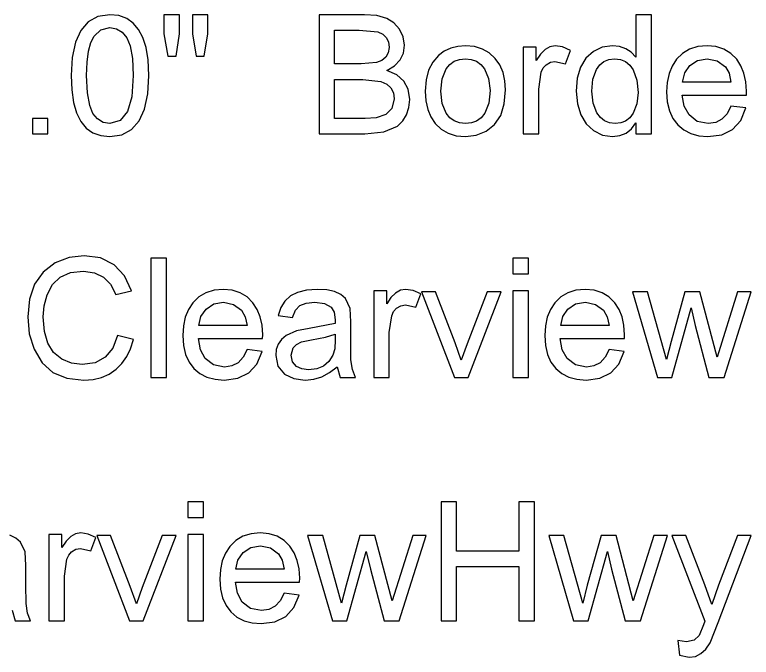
# Model space of a CAD drawing. Extents: x 1001568 to 1002149, y 1840825 to 1841423.
# Drawn here: x 1002011.1 to 1002013.116, y 1841258.926 to 1841260.685 of the extents above; entities that cross this region are included whole.
import ezdxf

# ---------------------------------------------------------------- set-up
doc = ezdxf.new("R2010")
doc.units = 0
doc.layers.add('SIGNS', color=7, linetype='Continuous')

msp = doc.modelspace()

# ---------------------------------------------------------------- linework, layer by layer
at = {"layer": 'SIGNS'}
for points in [[(1002011.2537, 1841260.5181), (1002011.2554, 1841260.4789), (1002011.2604, 1841260.445), (1002011.2687, 1841260.4163), (1002011.2805, 1841260.3929), (1002011.2953, 1841260.3746), (1002011.3136, 1841260.3618), (1002011.3352, 1841260.3541), (1002011.3601, 1841260.3516), (1002011.3928, 1841260.3565), (1002011.4193, 1841260.3707), (1002011.4399, 1841260.3943), (1002011.4546, 1841260.4268), (1002011.4635, 1841260.468), (1002011.4665, 1841260.5181), (1002011.4646, 1841260.5618), (1002011.4592, 1841260.5951), (1002011.4499, 1841260.6222), (1002011.438, 1841260.6445), (1002011.4234, 1841260.6618), (1002011.4062, 1841260.6743), (1002011.3844, 1841260.6824), (1002011.3601, 1841260.6849), (1002011.3272, 1841260.6799), (1002011.301, 1841260.6657), (1002011.2802, 1841260.6419), (1002011.2655, 1841260.6095), (1002011.2566, 1841260.5681), (1002011.2537, 1841260.5181)], [(1002011.9326, 1841260.3587), (1002012.0579, 1841260.3587), (1002012.1102, 1841260.364), (1002012.1469, 1841260.3803), (1002012.1616, 1841260.3943), (1002012.1722, 1841260.4111), (1002012.1786, 1841260.4307), (1002012.1808, 1841260.4532), (1002012.1768, 1841260.4809), (1002012.165, 1841260.5033), (1002012.1454, 1841260.5204), (1002012.1181, 1841260.5322), (1002012.1393, 1841260.5452), (1002012.1546, 1841260.5611), (1002012.1637, 1841260.5798), (1002012.1666, 1841260.6014), (1002012.163, 1841260.6242), (1002012.1528, 1841260.6452), (1002012.1372, 1841260.6628), (1002012.1176, 1841260.6749), (1002012.0906, 1841260.6824), (1002012.0568, 1841260.6849), (1002011.9326, 1841260.6849), (1002011.9326, 1841260.3587)], [(1002012.7998, 1841260.3587), (1002012.8423, 1841260.3587), (1002012.8423, 1841260.6849), (1002012.7998, 1841260.6849), (1002012.7998, 1841260.5684), (1002012.7869, 1841260.5821), (1002012.772, 1841260.5919), (1002012.7547, 1841260.5978), (1002012.7354, 1841260.5998), (1002012.7078, 1841260.5959), (1002012.6833, 1841260.5844), (1002012.6626, 1841260.5657), (1002012.6481, 1841260.5413), (1002012.6393, 1841260.5112), (1002012.6367, 1841260.4755), (1002012.6399, 1841260.4408), (1002012.6491, 1841260.4111), (1002012.6639, 1841260.3866), (1002012.6841, 1841260.3679), (1002012.7085, 1841260.3555), (1002012.7355, 1841260.3516), (1002012.7555, 1841260.3539), (1002012.7728, 1841260.3609), (1002012.7876, 1841260.3724), (1002012.7998, 1841260.3886), (1002012.7998, 1841260.3587)], [(1002011.2963, 1841260.5182), (1002011.2975, 1841260.5547), (1002011.3013, 1841260.585), (1002011.3076, 1841260.6088), (1002011.3166, 1841260.6265), (1002011.3353, 1841260.6438), (1002011.3597, 1841260.6495), (1002011.3784, 1841260.6462), (1002011.394, 1841260.6369), (1002011.4063, 1841260.6215), (1002011.4154, 1841260.6), (1002011.4217, 1841260.5654), (1002011.424, 1841260.5182), (1002011.4199, 1841260.4606), (1002011.408, 1841260.4196), (1002011.388, 1841260.395), (1002011.3601, 1841260.3871), (1002011.3413, 1841260.3901), (1002011.3259, 1841260.3995), (1002011.3136, 1841260.4148), (1002011.3048, 1841260.4364), (1002011.2984, 1841260.4709), (1002011.2963, 1841260.5182)], [(1002011.9751, 1841260.5502), (1002011.9751, 1841260.6423), (1002012.0421, 1841260.6423), (1002012.0931, 1841260.638), (1002012.1067, 1841260.6318), (1002012.1165, 1841260.6227), (1002012.1223, 1841260.6106), (1002012.124, 1841260.5955), (1002012.1217, 1841260.5805), (1002012.1153, 1841260.5687), (1002012.1046, 1841260.5597), (1002012.0899, 1841260.5537), (1002012.0476, 1841260.5502), (1002011.9751, 1841260.5502)], [(1002012.2232, 1841260.4757), (1002012.2249, 1841260.4493), (1002012.23, 1841260.4258), (1002012.2384, 1841260.405), (1002012.2503, 1841260.3871), (1002012.2663, 1841260.3714), (1002012.2856, 1841260.3603), (1002012.3078, 1841260.3537), (1002012.3332, 1841260.3516), (1002012.3626, 1841260.3553), (1002012.3897, 1841260.3661), (1002012.413, 1841260.3843), (1002012.4297, 1841260.4092), (1002012.4396, 1841260.4407), (1002012.4431, 1841260.479), (1002012.4413, 1841260.5042), (1002012.436, 1841260.527), (1002012.4271, 1841260.5473), (1002012.4148, 1841260.5651), (1002012.3984, 1841260.5802), (1002012.3795, 1841260.591), (1002012.3576, 1841260.5976), (1002012.3332, 1841260.5998), (1002012.3121, 1841260.5982), (1002012.2928, 1841260.5931), (1002012.2752, 1841260.5848), (1002012.2595, 1841260.5734), (1002012.2435, 1841260.5553), (1002012.2322, 1841260.533), (1002012.2254, 1841260.5064), (1002012.2232, 1841260.4757)], [(1002013.0598, 1841260.435), (1002013.0492, 1841260.4139), (1002013.0354, 1841260.399), (1002013.0181, 1841260.39), (1002012.9976, 1841260.3871), (1002012.9679, 1841260.3929), (1002012.9452, 1841260.4107), (1002012.9319, 1841260.4347), (1002012.9263, 1841260.4651), (1002013.1021, 1841260.4651), (1002013.1023, 1841260.4758), (1002013.1006, 1841260.5014), (1002013.0956, 1841260.5245), (1002013.0873, 1841260.5451), (1002013.0757, 1841260.5632), (1002013.0596, 1841260.5792), (1002013.0408, 1841260.5906), (1002013.019, 1841260.5975), (1002012.9945, 1841260.5998), (1002012.9691, 1841260.5975), (1002012.9468, 1841260.5905), (1002012.9274, 1841260.579), (1002012.911, 1841260.5629), (1002012.8991, 1841260.5445), (1002012.8905, 1841260.5236), (1002012.8854, 1841260.4998), (1002012.8838, 1841260.4737), (1002012.8856, 1841260.4461), (1002012.8913, 1841260.422), (1002012.9007, 1841260.401), (1002012.9141, 1841260.3835), (1002012.9306, 1841260.3695), (1002012.9499, 1841260.3595), (1002012.9719, 1841260.3536), (1002012.9967, 1841260.3516), (1002013.0346, 1841260.3565), (1002013.0646, 1841260.3711), (1002013.0867, 1841260.3955), (1002013.101, 1841260.4298), (1002013.0598, 1841260.435)], [(1002012.2658, 1841260.4758), (1002012.2694, 1841260.5095), (1002012.2806, 1841260.5364), (1002012.2905, 1841260.5486), (1002012.3025, 1841260.5574), (1002012.3167, 1841260.5626), (1002012.3332, 1841260.5643), (1002012.3491, 1841260.5626), (1002012.3631, 1841260.5575), (1002012.3751, 1841260.5488), (1002012.3852, 1841260.5369), (1002012.3966, 1841260.5101), (1002012.4005, 1841260.4771), (1002012.3969, 1841260.4429), (1002012.3859, 1841260.4156), (1002012.3759, 1841260.403), (1002012.3638, 1841260.394), (1002012.3495, 1841260.3887), (1002012.3332, 1841260.3871), (1002012.3167, 1841260.3888), (1002012.3025, 1841260.3941), (1002012.2905, 1841260.4028), (1002012.2806, 1841260.415), (1002012.2694, 1841260.4418), (1002012.2658, 1841260.4758)], [(1002012.6792, 1841260.4756), (1002012.6823, 1841260.5085), (1002012.6919, 1841260.5349), (1002012.7008, 1841260.5477), (1002012.7121, 1841260.5569), (1002012.7256, 1841260.5625), (1002012.7414, 1841260.5643), (1002012.7573, 1841260.5623), (1002012.7713, 1841260.5566), (1002012.7831, 1841260.547), (1002012.7926, 1841260.5337), (1002012.8023, 1841260.5062), (1002012.8057, 1841260.4723), (1002012.8022, 1841260.4408), (1002012.7921, 1841260.415), (1002012.7827, 1841260.4026), (1002012.7715, 1841260.3939), (1002012.7582, 1841260.3886), (1002012.7431, 1841260.3871), (1002012.7274, 1841260.3889), (1002012.714, 1841260.3945), (1002012.7026, 1841260.4037), (1002012.6932, 1841260.4165), (1002012.6827, 1841260.4432), (1002012.6792, 1841260.4756)], [(1002012.9275, 1841260.5005), (1002012.9334, 1841260.5257), (1002012.9472, 1841260.5459), (1002012.9683, 1841260.5598), (1002012.9949, 1841260.5643), (1002013.0226, 1841260.5588), (1002013.0447, 1841260.5426), (1002013.0547, 1841260.525), (1002013.0599, 1841260.5005), (1002012.9275, 1841260.5005)], [(1002011.9751, 1841260.4012), (1002011.9751, 1841260.5076), (1002012.0528, 1841260.5076), (1002012.1017, 1841260.5023), (1002012.1178, 1841260.495), (1002012.1292, 1841260.4847), (1002012.136, 1841260.471), (1002012.1382, 1841260.4544), (1002012.1316, 1841260.4283), (1002012.1149, 1841260.4116), (1002012.089, 1841260.4027), (1002012.0588, 1841260.4012), (1002011.9751, 1841260.4012)], [(1002011.7357, 1841259.7684), (1002011.7251, 1841259.7473), (1002011.7113, 1841259.7323), (1002011.694, 1841259.7234), (1002011.6735, 1841259.7204), (1002011.6438, 1841259.7262), (1002011.6211, 1841259.744), (1002011.6078, 1841259.768), (1002011.6022, 1841259.7984), (1002011.778, 1841259.7984), (1002011.7782, 1841259.8091), (1002011.7765, 1841259.8347), (1002011.7715, 1841259.8579), (1002011.7632, 1841259.8784), (1002011.7516, 1841259.8966), (1002011.7355, 1841259.9125), (1002011.7167, 1841259.924), (1002011.6949, 1841259.9308), (1002011.6704, 1841259.9332), (1002011.645, 1841259.9308), (1002011.6227, 1841259.9238), (1002011.6033, 1841259.9123), (1002011.5869, 1841259.8962), (1002011.575, 1841259.8779), (1002011.5664, 1841259.8569), (1002011.5613, 1841259.8332), (1002011.5597, 1841259.807), (1002011.5615, 1841259.7794), (1002011.5672, 1841259.7553), (1002011.5766, 1841259.7343), (1002011.59, 1841259.7168), (1002011.6065, 1841259.7028), (1002011.6258, 1841259.6929), (1002011.6478, 1841259.6869), (1002011.6726, 1841259.6849), (1002011.7105, 1841259.6898), (1002011.7405, 1841259.7044), (1002011.7626, 1841259.7288), (1002011.7769, 1841259.7632), (1002011.7357, 1841259.7684)], [(1002011.9822, 1841259.7212), (1002011.9902, 1841259.692), (1002012.0322, 1841259.692), (1002012.0237, 1841259.7134), (1002012.0198, 1841259.7402), (1002012.0195, 1841259.7909), (1002012.0195, 1841259.8442), (1002012.0176, 1841259.8809), (1002012.005, 1841259.9081), (1002011.9922, 1841259.9191), (1002011.975, 1841259.9269), (1002011.9535, 1841259.9316), (1002011.9278, 1841259.9332), (1002011.8985, 1841259.9309), (1002011.8739, 1841259.9248), (1002011.8546, 1841259.915), (1002011.8393, 1841259.9012), (1002011.8279, 1841259.8833), (1002011.8207, 1841259.8613), (1002011.8595, 1841259.856), (1002011.8679, 1841259.8761), (1002011.8802, 1841259.889), (1002011.897, 1841259.8956), (1002011.9206, 1841259.8977), (1002011.947, 1841259.8941), (1002011.9658, 1841259.8842), (1002011.9741, 1841259.8705), (1002011.977, 1841259.8498), (1002011.9767, 1841259.8395), (1002011.9059, 1841259.8258), (1002011.8707, 1841259.8198), (1002011.8421, 1841259.8067), (1002011.8296, 1841259.7957), (1002011.8207, 1841259.7831), (1002011.8154, 1841259.7685), (1002011.8139, 1841259.7522), (1002011.8201, 1841259.7226), (1002011.8382, 1841259.7009), (1002011.8633, 1841259.6889), (1002011.8949, 1841259.6849), (1002011.9178, 1841259.6873), (1002011.9401, 1841259.6941), (1002011.9615, 1841259.7054), (1002011.9822, 1841259.7212)], [(1002012.7263, 1841259.7684), (1002012.7157, 1841259.7473), (1002012.7019, 1841259.7323), (1002012.6846, 1841259.7234), (1002012.6641, 1841259.7204), (1002012.6344, 1841259.7262), (1002012.6117, 1841259.744), (1002012.5984, 1841259.768), (1002012.5928, 1841259.7984), (1002012.7686, 1841259.7984), (1002012.7688, 1841259.8091), (1002012.7671, 1841259.8347), (1002012.7621, 1841259.8579), (1002012.7538, 1841259.8784), (1002012.7422, 1841259.8966), (1002012.7261, 1841259.9125), (1002012.7073, 1841259.924), (1002012.6855, 1841259.9308), (1002012.661, 1841259.9332), (1002012.6356, 1841259.9308), (1002012.6133, 1841259.9238), (1002012.5939, 1841259.9123), (1002012.5775, 1841259.8962), (1002012.5656, 1841259.8779), (1002012.557, 1841259.8569), (1002012.5519, 1841259.8332), (1002012.5503, 1841259.807), (1002012.5521, 1841259.7794), (1002012.5578, 1841259.7553), (1002012.5672, 1841259.7343), (1002012.5806, 1841259.7168), (1002012.5971, 1841259.7028), (1002012.6164, 1841259.6929), (1002012.6384, 1841259.6869), (1002012.6632, 1841259.6849), (1002012.7011, 1841259.6898), (1002012.7311, 1841259.7044), (1002012.7532, 1841259.7288), (1002012.7675, 1841259.7632), (1002012.7263, 1841259.7684)], [(1002011.6035, 1841259.8338), (1002011.6093, 1841259.859), (1002011.6231, 1841259.8793), (1002011.6442, 1841259.8931), (1002011.6708, 1841259.8977), (1002011.6985, 1841259.8921), (1002011.7206, 1841259.8759), (1002011.7306, 1841259.8583), (1002011.7358, 1841259.8338), (1002011.6035, 1841259.8338)], [(1002012.5941, 1841259.8338), (1002012.5999, 1841259.859), (1002012.6137, 1841259.8793), (1002012.6348, 1841259.8931), (1002012.6614, 1841259.8977), (1002012.6891, 1841259.8921), (1002012.7112, 1841259.8759), (1002012.7212, 1841259.8583), (1002012.7264, 1841259.8338), (1002012.5941, 1841259.8338)], [(1002011.977, 1841259.8109), (1002011.977, 1841259.7954), (1002011.9753, 1841259.7708), (1002011.9706, 1841259.7532), (1002011.9596, 1841259.7357), (1002011.9448, 1841259.7232), (1002011.9261, 1841259.7157), (1002011.9036, 1841259.7133), (1002011.8857, 1841259.7155), (1002011.8712, 1841259.7221), (1002011.86, 1841259.7351), (1002011.8564, 1841259.7527), (1002011.862, 1841259.7727), (1002011.8709, 1841259.7823), (1002011.8845, 1841259.7893), (1002011.9122, 1841259.795), (1002011.9499, 1841259.8023), (1002011.977, 1841259.8109)], [(1002011.0929, 1841259.0546), (1002011.1009, 1841259.0254), (1002011.1429, 1841259.0254), (1002011.1345, 1841259.0467), (1002011.1305, 1841259.0735), (1002011.1303, 1841259.1242), (1002011.1303, 1841259.1775), (1002011.1283, 1841259.2143), (1002011.1157, 1841259.2414), (1002011.1029, 1841259.2524), (1002011.0857, 1841259.2603)], [(1002011.837, 1841259.1017), (1002011.8264, 1841259.0806), (1002011.8126, 1841259.0657), (1002011.7953, 1841259.0567), (1002011.7748, 1841259.0537), (1002011.7451, 1841259.0596), (1002011.7224, 1841259.0773), (1002011.7091, 1841259.1014), (1002011.7035, 1841259.1317), (1002011.8793, 1841259.1317), (1002011.8795, 1841259.1425), (1002011.8779, 1841259.1681), (1002011.8729, 1841259.1912), (1002011.8646, 1841259.2117), (1002011.8529, 1841259.2299), (1002011.8369, 1841259.2459), (1002011.818, 1841259.2573), (1002011.7962, 1841259.2641), (1002011.7717, 1841259.2665), (1002011.7463, 1841259.2641), (1002011.7241, 1841259.2572), (1002011.7046, 1841259.2457), (1002011.6883, 1841259.2296), (1002011.6763, 1841259.2112), (1002011.6677, 1841259.1902), (1002011.6627, 1841259.1665), (1002011.661, 1841259.1403), (1002011.6629, 1841259.1128), (1002011.6685, 1841259.0886), (1002011.678, 1841259.0677), (1002011.6913, 1841259.0502), (1002011.7079, 1841259.0362), (1002011.7271, 1841259.0262), (1002011.7491, 1841259.0203), (1002011.7739, 1841259.0183), (1002011.8118, 1841259.0232), (1002011.8419, 1841259.0378), (1002011.8639, 1841259.0621), (1002011.8782, 1841259.0965), (1002011.837, 1841259.1017)], [(1002011.7048, 1841259.1672), (1002011.7106, 1841259.1923), (1002011.7244, 1841259.2126), (1002011.7455, 1841259.2264), (1002011.7722, 1841259.231), (1002011.7999, 1841259.2255), (1002011.8219, 1841259.2093), (1002011.8319, 1841259.1917), (1002011.8371, 1841259.1672), (1002011.7048, 1841259.1672)]]:
    msp.add_lwpolyline(points, dxfattribs=at)
for points in [[(1002011.5183, 1841260.5714), (1002011.5412, 1841260.5714), (1002011.5505, 1841260.6324), (1002011.5505, 1841260.6849), (1002011.5079, 1841260.6849), (1002011.5079, 1841260.6324)], [(1002011.5961, 1841260.5714), (1002011.6185, 1841260.5714), (1002011.6285, 1841260.6324), (1002011.6285, 1841260.6849), (1002011.586, 1841260.6849), (1002011.586, 1841260.6324)], [(1002012.4916, 1841260.3587), (1002012.5341, 1841260.3587), (1002012.5341, 1841260.4813), (1002012.5407, 1841260.5277), (1002012.546, 1841260.5393), (1002012.5539, 1841260.5482), (1002012.5656, 1841260.5549), (1002012.5782, 1841260.5573), (1002012.6068, 1841260.5508), (1002012.6203, 1841260.5872), (1002012.5992, 1841260.5966), (1002012.5788, 1841260.5998), (1002012.5646, 1841260.5973), (1002012.5513, 1841260.5897), (1002012.5387, 1841260.5772), (1002012.527, 1841260.5598), (1002012.527, 1841260.5957), (1002012.4916, 1841260.5957)], [(1002011.148, 1841260.3587), (1002011.1906, 1841260.3587), (1002011.1906, 1841260.4012), (1002011.148, 1841260.4012)], [(1002011.3808, 1841259.8067), (1002011.3679, 1841259.7719), (1002011.3475, 1841259.7472), (1002011.3196, 1841259.7323), (1002011.2842, 1841259.7275), (1002011.2549, 1841259.7311), (1002011.2281, 1841259.7423), (1002011.2059, 1841259.7605), (1002011.19, 1841259.7857), (1002011.1806, 1841259.8181), (1002011.1777, 1841259.8577), (1002011.1804, 1841259.8885), (1002011.188, 1841259.9183), (1002011.2028, 1841259.9465), (1002011.2243, 1841259.9668), (1002011.2525, 1841259.9789), (1002011.2875, 1841259.9828), (1002011.3178, 1841259.9787), (1002011.3427, 1841259.9668), (1002011.362, 1841259.947), (1002011.3759, 1841259.9194), (1002011.4188, 1841259.9295), (1002011.4002, 1841259.9704), (1002011.3718, 1841260.0006), (1002011.3344, 1841260.0191), (1002011.2897, 1841260.0253), (1002011.2481, 1841260.0204), (1002011.2102, 1841260.0054), (1002011.1773, 1841259.9806), (1002011.1539, 1841259.9476), (1002011.1398, 1841259.9067), (1002011.1351, 1841259.8576), (1002011.1394, 1841259.8116), (1002011.1524, 1841259.7693), (1002011.1742, 1841259.7323), (1002011.2043, 1841259.706), (1002011.2425, 1841259.6902), (1002011.289, 1841259.6849), (1002011.3142, 1841259.6867), (1002011.3373, 1841259.6922), (1002011.3581, 1841259.7014), (1002011.377, 1841259.7145), (1002011.3928, 1841259.7302), (1002011.4061, 1841259.7491), (1002011.4165, 1841259.7708), (1002011.4245, 1841259.7956)], [(1002011.4723, 1841259.692), (1002011.5149, 1841259.692), (1002011.5149, 1841260.0182), (1002011.4723, 1841260.0182)], [(1002012.4629, 1841259.9757), (1002012.5055, 1841259.9757), (1002012.5055, 1841260.0182), (1002012.4629, 1841260.0182)], [(1002012.0823, 1841259.692), (1002012.1248, 1841259.692), (1002012.1248, 1841259.8147), (1002012.1313, 1841259.861), (1002012.1367, 1841259.8726), (1002012.1445, 1841259.8815), (1002012.1563, 1841259.8883), (1002012.1689, 1841259.8906), (1002012.1975, 1841259.8842), (1002012.211, 1841259.9205), (1002012.1898, 1841259.9299), (1002012.1695, 1841259.9332), (1002012.1553, 1841259.9306), (1002012.142, 1841259.9231), (1002012.1293, 1841259.9105), (1002012.1177, 1841259.8931), (1002012.1177, 1841259.929), (1002012.0823, 1841259.929)], [(1002012.3034, 1841259.692), (1002012.3408, 1841259.692), (1002012.4306, 1841259.926), (1002012.3926, 1841259.926), (1002012.338, 1841259.7839), (1002012.3216, 1841259.7393), (1002012.3049, 1841259.7865), (1002012.251, 1841259.926), (1002012.2132, 1841259.926)], [(1002012.4629, 1841259.692), (1002012.5055, 1841259.692), (1002012.5055, 1841259.929), (1002012.4629, 1841259.929)], [(1002012.8585, 1841259.692), (1002012.8981, 1841259.692), (1002012.9509, 1841259.8822), (1002012.9624, 1841259.8341), (1002012.9997, 1841259.692), (1002013.0414, 1841259.692), (1002013.1154, 1841259.926), (1002013.0783, 1841259.926), (1002013.0219, 1841259.7476), (1002012.9749, 1841259.926), (1002012.9336, 1841259.926), (1002012.8959, 1841259.7902), (1002012.8836, 1841259.7413), (1002012.8318, 1841259.926), (1002012.7903, 1841259.926)], [(1002011.5737, 1841259.309), (1002011.6162, 1841259.309), (1002011.6162, 1841259.3516), (1002011.5737, 1841259.3516)], [(1002012.2665, 1841259.0254), (1002012.3091, 1841259.0254), (1002012.3091, 1841259.1743), (1002012.4793, 1841259.1743), (1002012.4793, 1841259.0254), (1002012.5219, 1841259.0254), (1002012.5219, 1841259.3516), (1002012.4793, 1841259.3516), (1002012.4793, 1841259.2168), (1002012.3091, 1841259.2168), (1002012.3091, 1841259.3516), (1002012.2665, 1841259.3516)], [(1002011.193, 1841259.0254), (1002011.2355, 1841259.0254), (1002011.2355, 1841259.148), (1002011.242, 1841259.1943), (1002011.2474, 1841259.206), (1002011.2552, 1841259.2149), (1002011.267, 1841259.2216), (1002011.2796, 1841259.2239), (1002011.3082, 1841259.2175), (1002011.3217, 1841259.2538), (1002011.3006, 1841259.2633), (1002011.2802, 1841259.2665), (1002011.266, 1841259.2639), (1002011.2527, 1841259.2564), (1002011.24, 1841259.2439), (1002011.2284, 1841259.2264), (1002011.2284, 1841259.2624), (1002011.193, 1841259.2624)], [(1002011.4141, 1841259.0254), (1002011.4515, 1841259.0254), (1002011.5413, 1841259.2594), (1002011.5033, 1841259.2594), (1002011.4487, 1841259.1172), (1002011.4324, 1841259.0726), (1002011.4156, 1841259.1199), (1002011.3618, 1841259.2594), (1002011.3239, 1841259.2594)], [(1002011.5737, 1841259.0254), (1002011.6162, 1841259.0254), (1002011.6162, 1841259.2624), (1002011.5737, 1841259.2624)], [(1002011.9693, 1841259.0254), (1002012.0088, 1841259.0254), (1002012.0616, 1841259.2155), (1002012.0731, 1841259.1674), (1002012.1105, 1841259.0254), (1002012.1521, 1841259.0254), (1002012.2261, 1841259.2594), (1002012.189, 1841259.2594), (1002012.1326, 1841259.081), (1002012.0856, 1841259.2594), (1002012.0443, 1841259.2594), (1002012.0066, 1841259.1235), (1002011.9943, 1841259.0746), (1002011.9426, 1841259.2594), (1002011.901, 1841259.2594)], [(1002012.6294, 1841259.0254), (1002012.669, 1841259.0254), (1002012.7217, 1841259.2155), (1002012.7333, 1841259.1674), (1002012.7706, 1841259.0254), (1002012.8123, 1841259.0254), (1002012.8863, 1841259.2594), (1002012.8492, 1841259.2594), (1002012.7927, 1841259.081), (1002012.7458, 1841259.2594), (1002012.7044, 1841259.2594), (1002012.6668, 1841259.1235), (1002012.6545, 1841259.0746), (1002012.6027, 1841259.2594), (1002012.5612, 1841259.2594)], [(1002012.9193, 1841258.9314), (1002012.9452, 1841258.9261), (1002012.9625, 1841258.9285), (1002012.9779, 1841258.936), (1002012.9913, 1841258.9484), (1002013.0028, 1841258.9657), (1002013.0253, 1841259.0214), (1002013.1155, 1841259.2594), (1002013.0776, 1841259.2594), (1002013.0262, 1841259.1236), (1002013.0076, 1841259.0702), (1002012.9883, 1841259.1241), (1002012.9365, 1841259.2594), (1002012.8983, 1841259.2594), (1002012.9883, 1841259.0247), (1002012.9848, 1841259.015), (1002012.9725, 1841258.9854), (1002012.9593, 1841258.9731), (1002012.9379, 1841258.9686), (1002012.9149, 1841258.9719)]]:
    msp.add_lwpolyline(points, close=True, dxfattribs=at)

doc.saveas('drawing.dxf')
